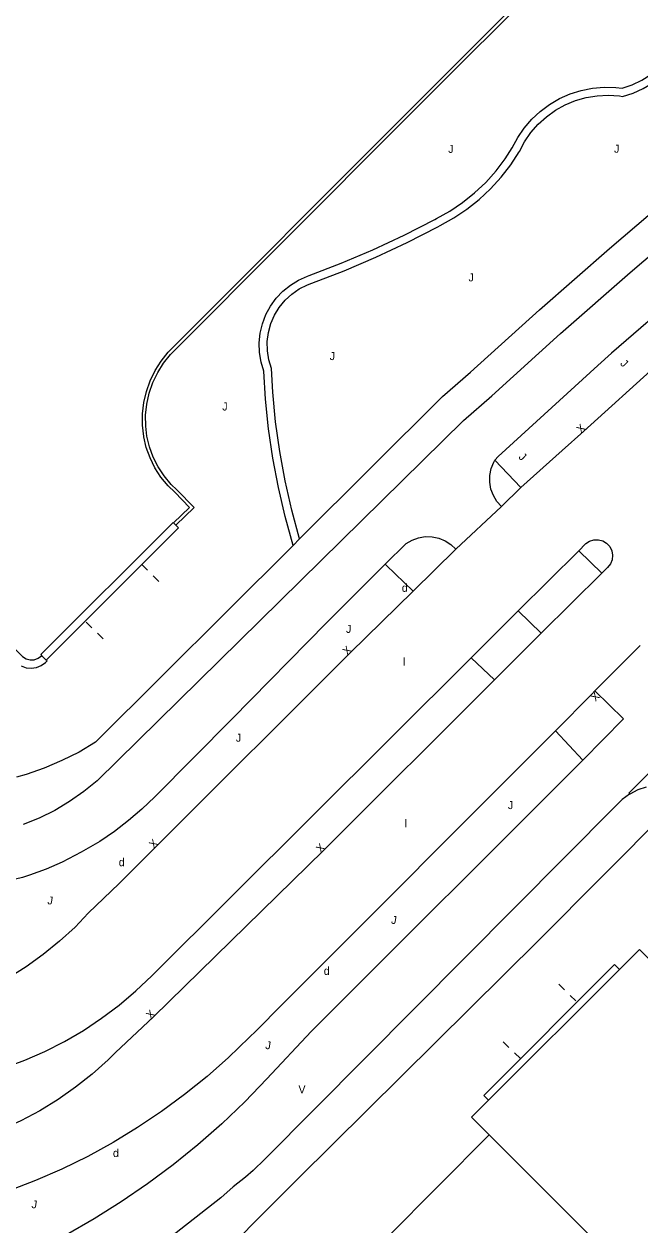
# Model space of a CAD drawing. Extents: x 134999 to 136502, y 457398 to 459002.
# Drawn here: x 136370.9 to 136409.4, y 458338.8 to 458413.8 of the extents above; entities that cross this region are included whole.
import ezdxf

# ---------------------------------------------------------------- set-up
doc = ezdxf.new("R2010")
doc.units = 0
for name, color, linetype in [('RI_DGTB_18', 7, 'Continuous'), ('RI_DGTB_29', 7, 'Continuous'), ('RI_DGTB_30', 7, 'Continuous'), ('RI_DGTB_31', 7, 'Continuous'), ('RI_DGTB_43', 7, 'Continuous'), ('RI_DGTB_53', 7, 'Continuous'), ('RI_DGTB_54', 7, 'Continuous'), ('RI_DGTB_58', 7, 'Continuous')]:
    doc.layers.add(name, color=color, linetype=linetype)

msp = doc.modelspace()

# ---------------------------------------------------------------- linework, layer by layer
at = {"layer": 'RI_DGTB_18'}
msp.add_lwpolyline([(136400.005, 458344.412), (136368.118, 458312.332), (136313.652, 458257.688), (136285.921, 458229.478), (136285.581, 458229.138)], dxfattribs=at)
at = {"layer": 'RI_DGTB_30'}
for p, q in [((136378.647, 458379.7), (136378.288, 458380.047)), ((136379.365, 458379.004), (136379.006, 458379.352)), ((136375.167, 458376.109), (136374.808, 458376.457)), ((136375.886, 458375.413), (136375.527, 458375.761)), ((136404.344, 458353.823), (136404.704, 458353.475)), ((136405.063, 458353.128), (136405.423, 458352.781)), ((136400.872, 458350.225), (136401.231, 458349.878)), ((136401.591, 458349.53), (136401.951, 458349.183))]:
    msp.add_line(p, q, dxfattribs=at)
at = {"layer": 'RI_DGTB_53'}
for p, q in [((136406.787, 458392.497), (136400.564, 458386.807)), ((136397.091, 458390.555), (136398.841, 458392.08)), ((136398.393, 458389.062), (136400.16, 458390.603)), ((136398.393, 458389.062), (136375.496, 458366.544)), ((136404.571, 458387.176), (136401.982, 458384.86)), ((136400.564, 458386.807), (136400.36, 458386.57)), ((136400.36, 458386.57), (136401.982, 458384.86)), ((136401.982, 458384.86), (136400.77, 458383.68)), ((136397.92, 458381.01), (136400.77, 458383.68)), ((136397.92, 458381.01), (136395.254, 458378.396)), ((136405.61, 458380.91), (136401.81, 458377.16)), ((136407.04, 458379.52), (136405.61, 458380.91)), ((136393.57, 458380.01), (136393.51, 458380.08)), ((136395.254, 458378.396), (136393.57, 458380.01)), ((136403.25, 458375.76), (136407.04, 458379.52)), ((136398.875, 458374.225), (136401.81, 458377.16)), ((136403.25, 458375.76), (136401.81, 458377.16)), ((136403.25, 458375.76), (136400.325, 458372.845)), ((136400.325, 458372.845), (136398.875, 458374.225)), ((136406.603, 458372.163), (136408.387, 458370.402)), ((136405.847, 458367.834), (136408.387, 458370.402)), ((136412.305, 458365.848), (136403.081, 458356.551)), ((136383.225, 458340.48), (136379.49, 458337.54))]:
    msp.add_line(p, q, dxfattribs=at)
for points in [[(136408.314, 458409.821), (136408.94, 458410.036), (136409.536, 458410.326), (136410.093, 458410.684), (136410.602, 458411.108), (136411.057, 458411.589), (136411.451, 458412.122), (136411.777, 458412.699), (136412.032, 458413.31), (136412.164, 458413.75)], [(136408.342, 458409.311), (136409.001, 458409.522), (136409.631, 458409.808), (136410.224, 458410.165), (136410.772, 458410.587), (136411.267, 458411.07), (136411.704, 458411.607), (136412.076, 458412.191), (136412.377, 458412.813), (136412.605, 458413.467), (136412.646, 458413.616)], [(136401.444, 458406.1), (136401.784, 458406.738), (136402.194, 458407.335), (136402.666, 458407.883), (136403.196, 458408.375), (136403.777, 458408.806), (136404.402, 458409.17), (136405.064, 458409.464), (136405.753, 458409.682), (136406.463, 458409.823), (136407.184, 458409.885), (136407.907, 458409.867), (136408.314, 458409.821)], [(136401.887, 458405.867), (136402.213, 458406.481), (136402.608, 458407.053), (136403.066, 458407.577), (136403.581, 458408.044), (136404.146, 458408.449), (136404.754, 458408.787), (136405.396, 458409.052), (136406.065, 458409.243), (136406.751, 458409.355), (136407.446, 458409.387), (136408.139, 458409.34), (136408.342, 458409.311)], [(136425.656, 458408.242), (136421.077, 458404.587), (136416.549, 458400.871), (136412.071, 458397.093), (136407.646, 458393.254), (136406.787, 458392.497)], [(136398.841, 458392.08), (136403.152, 458395.97), (136407.517, 458399.8), (136411.934, 458403.57), (136415.78, 458406.768)], [(136396.707, 458401.682), (136397.545, 458402.147), (136398.341, 458402.68), (136399.09, 458403.278), (136399.787, 458403.936), (136400.427, 458404.65), (136401.005, 458405.414), (136401.444, 458406.1)], [(136396.938, 458401.239), (136397.794, 458401.714), (136398.609, 458402.257), (136399.377, 458402.864), (136400.092, 458403.533), (136400.751, 458404.257), (136401.348, 458405.033), (136401.88, 458405.855), (136401.887, 458405.867)], [(136400.16, 458390.603), (136404.461, 458394.484), (136408.815, 458398.305), (136413.222, 458402.066), (136417.042, 458405.242)], [(136388.748, 458398.113), (136390.759, 458398.881), (136392.74, 458399.723), (136394.688, 458400.638), (136396.601, 458401.625), (136396.707, 458401.682)], [(136421.088, 458401.535), (136418.301, 458399.223), (136410.518, 458392.566), (136405.921, 458388.399)], [(136388.913, 458397.641), (136390.933, 458398.412), (136392.923, 458399.257), (136394.88, 458400.175), (136396.802, 458401.165), (136396.938, 458401.239)], [(136385.927, 458392.129), (136385.75, 458392.708), (136385.651, 458393.306), (136385.631, 458393.912), (136385.691, 458394.516), (136385.83, 458395.106), (136386.046, 458395.672), (136386.334, 458396.206), (136386.689, 458396.697), (136387.107, 458397.136), (136387.578, 458397.518), (136388.095, 458397.833), (136388.65, 458398.078), (136388.748, 458398.113)], [(136386.395, 458392.306), (136386.23, 458392.854), (136386.143, 458393.42), (136386.135, 458393.992), (136386.208, 458394.559), (136386.358, 458395.111), (136386.584, 458395.637), (136386.882, 458396.126), (136387.244, 458396.569), (136387.664, 458396.957), (136388.135, 458397.283), (136388.646, 458397.54), (136388.913, 458397.641)], [(136387.752, 458381.254), (136387.251, 458383.05), (136386.828, 458384.866), (136386.482, 458386.698), (136386.216, 458388.543), (136386.029, 458390.399), (136385.927, 458392.129)], [(136388.154, 458381.654), (136387.662, 458383.456), (136387.248, 458385.277), (136386.913, 458387.114), (136386.656, 458388.963), (136386.479, 458390.822), (136386.395, 458392.306)], [(136397.091, 458390.555), (136388.154, 458381.654)], [(136405.921, 458388.399), (136404.571, 458387.176)], [(136400.77, 458383.68), (136400.483, 458384.001), (136400.261, 458384.369), (136400.111, 458384.772), (136400.037, 458385.196), (136400.043, 458385.626), (136400.129, 458386.048), (136400.291, 458386.447), (136400.36, 458386.57)], [(136387.752, 458381.254), (136375.397, 458368.949)], [(136388.154, 458381.654), (136387.752, 458381.254)], [(136393.51, 458380.08), (136394.82, 458381.36), (136395.187, 458381.581), (136395.588, 458381.729), (136396.01, 458381.801), (136396.438, 458381.793), (136396.857, 458381.705), (136397.253, 458381.542), (136397.611, 458381.307), (136397.92, 458381.01)], [(136405.61, 458380.91), (136406.01, 458381.34), (136406.033, 458381.361), (136406.271, 458381.516), (136406.542, 458381.599), (136406.826, 458381.604), (136407.1, 458381.529), (136407.342, 458381.381), (136407.534, 458381.172), (136407.66, 458380.918), (136407.71, 458380.639), (136407.681, 458380.356), (136407.575, 458380.093), (136407.4, 458379.87), (136407.04, 458379.52)], [(136395.254, 458378.396), (136391.31, 458374.53), (136379.22, 458362.45), (136376.88, 458360.12), (136374.95, 458358.26), (136374.121, 458357.402), (136373.15, 458356.509), (136372.128, 458355.675), (136371.057, 458354.906), (136369.941, 458354.202), (136368.784, 458353.568), (136367.592, 458353.005), (136366.367, 458352.515), (136365.115, 458352.1), (136363.84, 458351.762), (136362.547, 458351.501), (136361.24, 458351.32), (136360.47, 458351.27), (136358.571, 458351.11)], [(136406.603, 458372.163), (136409.443, 458374.989)], [(136359.029, 458347.222), (136361.89, 458347.37), (136362.959, 458347.381), (136364.328, 458347.467), (136365.691, 458347.632), (136367.041, 458347.877), (136368.375, 458348.199), (136369.688, 458348.599), (136370.976, 458349.075), (136372.233, 458349.625), (136373.456, 458350.247), (136374.641, 458350.939), (136375.784, 458351.699), (136376.881, 458352.525), (136377.927, 458353.413), (136378.92, 458354.36), (136398.875, 458374.225)], [(136400.325, 458372.845), (136389.65, 458362.18), (136379.03, 458351.78), (136376.65, 458349.55), (136376.193, 458349.103), (136375.198, 458348.214), (136374.151, 458347.385), (136373.057, 458346.621), (136371.919, 458345.924), (136370.742, 458345.296), (136369.528, 458344.74), (136368.284, 458344.257), (136367.013, 458343.85), (136365.72, 458343.52), (136364.57, 458343.33), (136362.3, 458343.01), (136359.291, 458342.691)], [(136416.107, 458373.18), (136408.729, 458365.765), (136408.771, 458365.694)], [(136404.149, 458369.672), (136406.423, 458371.954), (136406.603, 458372.163)], [(136383.941, 458370.421), (136379.111, 458365.531), (136378.298, 458364.776), (136377.459, 458364.051), (136376.582, 458363.37), (136375.661, 458362.751), (136374.509, 458362.074), (136373.324, 458361.458), (136372.312, 458361.009), (136371.27, 458360.634), (136370.831, 458360.501), (136369.618, 458360.195), (136368.387, 458359.968), (136367.995, 458359.912), (136366.856, 458359.803), (136365.712, 458359.774), (136365.115, 458359.791)], [(136387.061, 458352.569), (136404.149, 458369.672)], [(136405.847, 458367.834), (136404.149, 458369.672)], [(136375.397, 458368.949), (136374.368, 458368.339), (136373.3, 458367.799), (136372.199, 458367.332), (136371.069, 458366.94), (136370.455, 458366.772)], [(136388.878, 458350.867), (136405.847, 458367.834)], [(136409.82, 458366.147), (136409.292, 458365.965), (136408.795, 458365.709), (136408.771, 458365.694)], [(136408.771, 458365.694), (136408.319, 458365.367), (136407.917, 458364.979), (136407.858, 458364.91)], [(136407.858, 458364.91), (136385.988, 458342.902), (136385.242, 458342.185), (136384.768, 458341.775), (136384.008, 458341.155), (136383.225, 458340.48)], [(136387.061, 458352.569), (136385.431, 458350.924), (136385.009, 458350.491), (136383.716, 458349.244), (136382.369, 458348.055), (136380.971, 458346.927), (136379.523, 458345.863), (136378.03, 458344.864), (136376.494, 458343.932), (136374.917, 458343.07), (136373.304, 458342.279), (136371.658, 458341.561), (136369.981, 458340.916), (136368.277, 458340.347), (136366.549, 458339.854), (136364.801, 458339.439), (136363.037, 458339.101), (136361.259, 458338.843), (136359.482, 458338.665)], [(136388.878, 458350.867), (136386.114, 458347.914), (136384.73, 458346.482), (136383.289, 458345.108), (136381.795, 458343.792), (136380.248, 458342.537), (136378.653, 458341.345), (136377.011, 458340.219), (136375.325, 458339.159), (136373.597, 458338.168), (136371.832, 458337.247), (136370.03, 458336.398), (136368.197, 458335.621), (136366.333, 458334.919), (136364.443, 458334.293), (136362.529, 458333.742), (136362.02, 458333.61), (136361.239, 458333.413), (136360.647, 458333.375), (136360.054, 458333.417), (136359.822, 458333.466)]]:
    msp.add_lwpolyline(points, dxfattribs=at)
at = {"layer": 'RI_DGTB_54'}
for points in [[(136383.941, 458370.421), (136389.828, 458376.411), (136393.51, 458380.08)], [(136375.496, 458366.544), (136374.661, 458365.862), (136373.778, 458365.245), (136372.852, 458364.694), (136371.887, 458364.214), (136370.889, 458363.806)], [(136403.081, 458356.551), (136388.079, 458341.701), (136375.438, 458329.015), (136336.16, 458289.759), (136320.522, 458274.035), (136287.358, 458240.89), (136280.594, 458234.156)]]:
    msp.add_lwpolyline(points, dxfattribs=at)
at = {"layer": 'RI_DGTB_58'}
for p, q in [((136380.282, 458382.653), (136380.423, 458382.511)), ((136372.317, 458374.083), (136372.031, 458374.369)), ((136399.965, 458346.577), (136408.138, 458354.746))]:
    msp.add_line(p, q, dxfattribs=at)
for points in [[(136380.423, 458382.511), (136381.557, 458383.621), (136380.486, 458384.72), (136380.128, 458385.066), (136379.688, 458385.588), (136379.312, 458386.159), (136379.005, 458386.769), (136378.771, 458387.41), (136378.614, 458388.075), (136378.539, 458388.695), (136378.531, 458389.392), (136378.603, 458390.085), (136378.754, 458390.765), (136378.982, 458391.424), (136379.284, 458392.052), (136379.655, 458392.641), (136380.092, 458393.184), (136394.674, 458407.799), (136424.146, 458437.245), (136436.873, 458450.116), (136457.605, 458470.808), (136475.698, 458488.903), (136489.583, 458502.664), (136500, 458512.935)], [(136380.282, 458382.653), (136381.274, 458383.624), (136380.349, 458384.574), (136379.934, 458384.98), (136379.492, 458385.513), (136379.115, 458386.094), (136378.808, 458386.715), (136378.574, 458387.367), (136378.417, 458388.041), (136378.413, 458388.065), (136378.334, 458388.769), (136378.336, 458389.477), (136378.417, 458390.18), (136378.576, 458390.87), (136378.813, 458391.538), (136379.123, 458392.174), (136379.503, 458392.772), (136379.948, 458393.323), (136394.532, 458407.94), (136424.004, 458437.386), (136436.731, 458450.257), (136457.464, 458470.949)], [(136349.174, 458404.398), (136349.407, 458404.15), (136348.889, 458403.609), (136348.431, 458403.015), (136348.039, 458402.376), (136347.718, 458401.699), (136347.47, 458400.992), (136347.299, 458400.262), (136347.207, 458399.519), (136347.194, 458398.796), (136347.365, 458398.191), (136347.612, 458397.612), (136347.93, 458397.069), (136348.315, 458396.571), (136348.759, 458396.125), (136349.113, 458395.841), (136370.845, 458374.304), (136371.062, 458374.163), (136371.311, 458374.095), (136371.569, 458374.106), (136371.812, 458374.195), (136372.016, 458374.353), (136372.031, 458374.369)], [(136380.282, 458382.653), (136380.255, 458382.68), (136371.978, 458374.423), (136372.031, 458374.369)], [(136372.317, 458374.083), (136380.594, 458382.34), (136380.423, 458382.511)], [(136370.752, 458373.721), (136371.058, 458373.607), (136371.382, 458373.571), (136371.706, 458373.615), (136372.009, 458373.736), (136372.274, 458373.927), (136372.372, 458374.027), (136372.317, 458374.083)], [(136408.138, 458354.746), (136409.395, 458355.993), (136428.904, 458336.377), (136429.352, 458335.856), (136429.735, 458335.287), (136430.051, 458334.677), (136430.293, 458334.035), (136430.459, 458333.368), (136430.546, 458332.687), (136430.554, 458332.001), (136430.481, 458331.318), (136430.33, 458330.648), (136430.102, 458330.001), (136429.801, 458329.384), (136429.429, 458328.806), (136428.993, 458328.276), (136428.842, 458328.118), (136363.262, 458262.632), (136345.878, 458245.224), (136331.268, 458230.684), (136313.682, 458213.054), (136300.825, 458200)], [(136408.138, 458354.746), (136407.833, 458355.051), (136399.66, 458346.882), (136399.965, 458346.577)], [(136400.005, 458344.412), (136398.902, 458345.517), (136399.965, 458346.577)], [(136400.005, 458344.412), (136407.58, 458336.827), (136408.051, 458336.284), (136408.459, 458335.692), (136408.799, 458335.059), (136409.066, 458334.392), (136409.258, 458333.699), (136409.371, 458332.989), (136409.405, 458332.271), (136409.359, 458331.554), (136409.233, 458330.846), (136409.03, 458330.157), (136408.752, 458329.494), (136408.401, 458328.866), (136407.983, 458328.281), (136407.615, 458327.861), (136390.875, 458311.213), (136312.115, 458232.303), (136286.912, 458207.163)]]:
    msp.add_lwpolyline(points, dxfattribs=at)

# ---------------------------------------------------------------- texts
at = {"layer": 'RI_DGTB_29'}
for p in [(136394.54, 458378.35), (136376.85, 458361.2), (136389.66, 458354.41), (136376.49, 458343.03)]:
    msp.add_text('d', height=0.5, rotation=359.99965, dxfattribs=at).set_placement(p)
at = {"layer": 'RI_DGTB_30'}
for rotation, p in [(43.67455, (136405.74, 458388.226)), (44.70225, (136391.132, 458374.354)), (225.11169, (136406.599, 458372.131)), (44.92513, (136379.043, 458362.273)), (44.68506, (136389.472, 458362.004)), (43.76661, (136378.849, 458351.607))]:
    msp.add_text('X', height=0.5, rotation=rotation, dxfattribs=at).set_placement(p)
msp.add_text('V', height=0.5, dxfattribs=at).set_placement((136388.079, 458347.006))
at = {"layer": 'RI_DGTB_31'}
for rotation, p in [(359.99973, (136397.441, 458405.782)), (359.99973, (136407.801, 458405.792)), (359.99973, (136398.711, 458397.752)), (359.99973, (136390.031, 458392.832)), (316.01785, (136408.152, 458392.577)), (359.99973, (136383.321, 458389.682)), (316.01785, (136401.801, 458386.732)), (359.99973, (136391.051, 458375.782)), (359.99973, (136384.171, 458368.982)), (359.99973, (136401.171, 458364.772)), (350.80139, (136372.371, 458358.84)), (350.80139, (136393.852, 458357.625)), (350.80139, (136385.989, 458349.793)), (350.80139, (136371.379, 458339.849))]:
    msp.add_text('J', height=0.5, rotation=rotation, dxfattribs=at).set_placement(p)
at = {"layer": 'RI_DGTB_43'}
for p in [(136394.61, 458373.731), (136394.716, 458363.633)]:
    msp.add_text('l', height=0.5, dxfattribs=at).set_placement(p)

doc.saveas('drawing.dxf')
